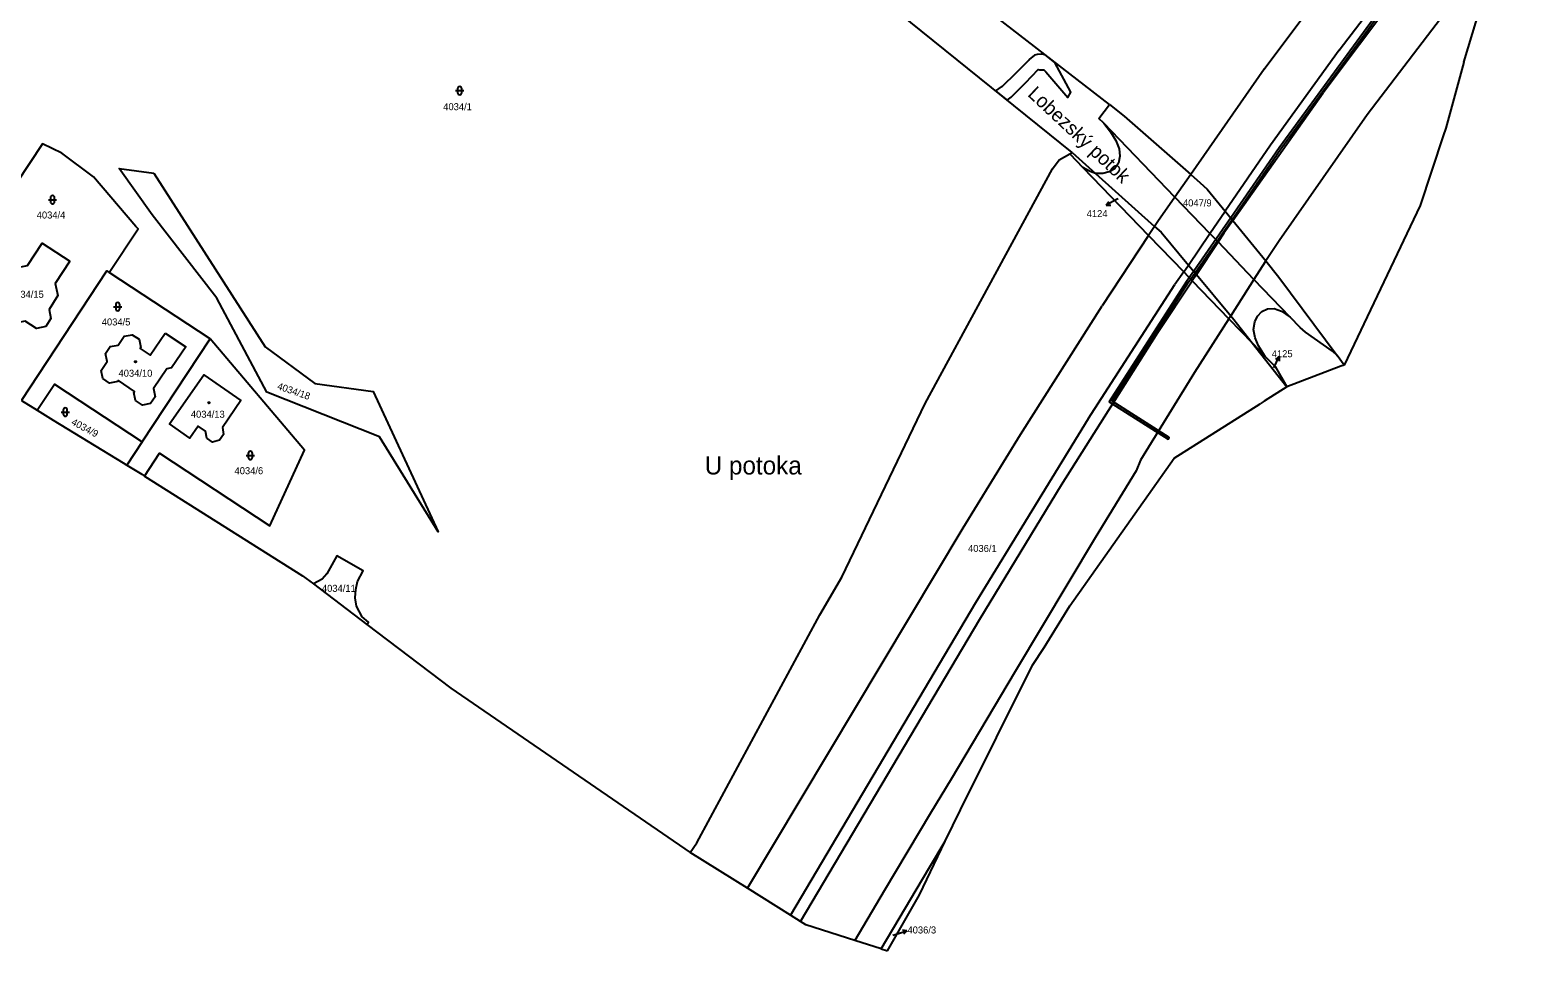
# Model space of a CAD drawing. Extents: x -869103 to -863415, y -1015889 to -1012477.
# Drawn here: x -865245.4 to -864879.6, y -1015743.4 to -1015520 of the extents above; entities that cross this region are included whole.
import ezdxf

# ---------------------------------------------------------------- set-up
doc = ezdxf.new("R2010")
doc.units = 0
for name, color, linetype in [('Hranice katastralního území', 7, 'Continuous'), ('Hranice parcel', 7, 'Continuous'), ('Parcelní čísla', 7, 'Continuous'), ('Pop  PČ popisy', 7, 'Continuous'), ('Vnitřní kresba', 7, 'Continuous'), ('Věcná břemena k části', 7, 'Continuous'), ('Značky budov', 7, 'Continuous'), ('Značky kultur', 7, 'Continuous')]:
    doc.layers.add(name, color=color, linetype=linetype)

msp = doc.modelspace()

# ---------------------------------------------------------------- linework, layer by layer
at = {"layer": 'Hranice katastralního území'}
for p, q in [((-864902.57, -1015545.65), (-864908.18, -1015562.57)), ((-864908.18, -1015562.57), (-864926.63, -1015601.25)), ((-864927.4, -1015601.54), (-864940.52, -1015606.54)), ((-864926.63, -1015601.25), (-864927.4, -1015601.54)), ((-864940.52, -1015606.54), (-864946.05, -1015610.04)), ((-865247.52, -1015609.86), (-865243.71, -1015612.25)), ((-864946.05, -1015610.04), (-864947.01, -1015610.64)), ((-864967.89, -1015623.82), (-864947.01, -1015610.64)), ((-864993.18, -1015659.72), (-864967.89, -1015623.82)), ((-865217.69, -1015628.19), (-865189.86, -1015645.76)), ((-865176.66, -1015654.36), (-865163.78, -1015664.23)), ((-865163.78, -1015664.23), (-865143.34, -1015679.64)), ((-865019.71, -1015709.17), (-865002.27, -1015674.12)), ((-865143.34, -1015679.64), (-865085.32, -1015719.57)), ((-865023.39, -1015716.78), (-865019.71, -1015709.17)), ((-865038.92, -1015742.95), (-865037.44, -1015743.43))]:
    msp.add_line(p, q, dxfattribs=at)
for points in [[(-864897.61, -1015527.78), (-864888.63, -1015497.97), (-864887.32, -1015493.59), (-864879.62, -1015485.39)], [(-864897.61, -1015527.78), (-864901.94, -1015543.74), (-864902.57, -1015545.65)], [(-865243.71, -1015612.25), (-865239.86, -1015614.61), (-865222.85, -1015625.03), (-865221.96, -1015625.58)], [(-865221.96, -1015625.58), (-865218.38, -1015627.77), (-865217.69, -1015628.19)], [(-865189.86, -1015645.76), (-865179.38, -1015652.38), (-865176.66, -1015654.36)], [(-865002.27, -1015674.12), (-864999.4, -1015669.79), (-864993.18, -1015659.72)], [(-865038.92, -1015742.95), (-865045.34, -1015740.9), (-865057.22, -1015737.1), (-865058.52, -1015736.28), (-865060.95, -1015734.75), (-865071.39, -1015728.19), (-865085.32, -1015719.57)], [(-865037.44, -1015743.43), (-865029.69, -1015729.81), (-865023.39, -1015716.78)]]:
    msp.add_lwpolyline(points, dxfattribs=at)
at = {"layer": 'Hranice parcel'}
for p, q in [((-864983.59, -1015538.06), (-865013.15, -1015515.17)), ((-864986.18, -1015541.41), (-864983.59, -1015538.06)), ((-864984.91, -1015542.57), (-864986.18, -1015541.41)), ((-864902.57, -1015545.65), (-864908.18, -1015562.57)), ((-864993.18, -1015550.02), (-864992.6, -1015549.69)), ((-864993.18, -1015550.02), (-864989.99, -1015553.33)), ((-865215.42, -1015554.7), (-865188.42, -1015596.84)), ((-864908.18, -1015562.57), (-864926.63, -1015601.25)), ((-865201.78, -1015594.86), (-865226.27, -1015578.77)), ((-864954.59, -1015590.01), (-864948.94, -1015595.86)), ((-865218.25, -1015619.93), (-865201.78, -1015594.86)), ((-864948.94, -1015595.86), (-864940.52, -1015606.54)), ((-864948.94, -1015595.86), (-864945.76, -1015599.16)), ((-864928.33, -1015598.95), (-864929.42, -1015597.92)), ((-864926.63, -1015601.25), (-864928.33, -1015598.95)), ((-864927.4, -1015601.54), (-864940.52, -1015606.54)), ((-864926.63, -1015601.25), (-864927.4, -1015601.54)), ((-864940.52, -1015606.54), (-864946.05, -1015610.04)), ((-865247.52, -1015609.86), (-865243.71, -1015612.25)), ((-864946.05, -1015610.04), (-864947.01, -1015610.64)), ((-864967.89, -1015623.82), (-864947.01, -1015610.64)), ((-865218.25, -1015619.93), (-865221.96, -1015625.58)), ((-864993.18, -1015659.72), (-864967.89, -1015623.82)), ((-865217.69, -1015628.19), (-865189.86, -1015645.76)), ((-865176.66, -1015654.36), (-865163.78, -1015664.23)), ((-865163.78, -1015664.23), (-865143.34, -1015679.64)), ((-865019.71, -1015709.17), (-865002.27, -1015674.12)), ((-865143.34, -1015679.64), (-865085.32, -1015719.57)), ((-865023.39, -1015716.78), (-865019.71, -1015709.17)), ((-865027.37, -1015723.44), (-865023.39, -1015716.78)), ((-865038.92, -1015742.95), (-865027.37, -1015723.44)), ((-865038.92, -1015742.95), (-865037.44, -1015743.43))]:
    msp.add_line(p, q, dxfattribs=at)
for points in [[(-864992.6, -1015549.69), (-865034.65, -1015515.8), (-865100.2, -1015463.62), (-865145.06, -1015429.19), (-865163.94, -1015417.24), (-865184.75, -1015409.5), (-865251.5, -1015400.35), (-865259.06, -1015400.09), (-865267.63, -1015404.65), (-865272.61, -1015404.38)], [(-864897.61, -1015527.78), (-864888.63, -1015497.97), (-864887.32, -1015493.59), (-864879.62, -1015485.39)], [(-864897.61, -1015527.78), (-864901.94, -1015543.74), (-864902.57, -1015545.65)], [(-864983.59, -1015538.06), (-864979.96, -1015540.87), (-864963.85, -1015555.01), (-864961.58, -1015557.04), (-864959.82, -1015558.55), (-864955.46, -1015563.91), (-864953.62, -1015566.17), (-864945.62, -1015576), (-864942.45, -1015579.9), (-864928.33, -1015598.95)], [(-864939.68, -1015589.65), (-864948.51, -1015580.46), (-864957.22, -1015571.39), (-864959.18, -1015569.35), (-864967.68, -1015560.5), (-864984.91, -1015542.57)], [(-865226.27, -1015578.77), (-865219.21, -1015568.23), (-865219.79, -1015567.65), (-865230.05, -1015555.61), (-865237.78, -1015549.88), (-865242.48, -1015547.54), (-865251.92, -1015561.91)], [(-865085.32, -1015719.57), (-865083.66, -1015717.24), (-865053.85, -1015661.85), (-865048.47, -1015652.77), (-865028.3, -1015610.57), (-864997.35, -1015553.61), (-864995.76, -1015551.49), (-864993.18, -1015550.02)], [(-864992.6, -1015549.69), (-864986.95, -1015554.76), (-864972.6, -1015567.62), (-864971.04, -1015569.02), (-864964.4, -1015576.99), (-864962.47, -1015579.3), (-864954.14, -1015589.31), (-864953.41, -1015590.19), (-864948.94, -1015595.86)], [(-865188.42, -1015596.84), (-865176.39, -1015605.74), (-865162.25, -1015607.66), (-865146.42, -1015641.73), (-865160.68, -1015618.71), (-865188.05, -1015607.83), (-865200.12, -1015585), (-865215.81, -1015564.79), (-865223.84, -1015553.56), (-865215.42, -1015554.7)], [(-864989.99, -1015553.33), (-864974.07, -1015569.83), (-864965.55, -1015578.66), (-864963.47, -1015580.81), (-864954.59, -1015590.01)], [(-865235.8, -1015576.03), (-865239.35, -1015581.46), (-865238.74, -1015584.4), (-865240.84, -1015587.75), (-865240.46, -1015589.99), (-865241.65, -1015591.9), (-865243.92, -1015592.39), (-865246.67, -1015590.58), (-865248.76, -1015591.02), (-865251.02, -1015589.55), (-865251.51, -1015587.45), (-865254.22, -1015585.63), (-865254.72, -1015583.42), (-865256.61, -1015582.24), (-865253.3, -1015577.11), (-865251.13, -1015576.58), (-865248.99, -1015577.64), (-865246.07, -1015577.1), (-865242.53, -1015571.65), (-865235.8, -1015576.03)], [(-865247.52, -1015609.86), (-865226.85, -1015578.39), (-865226.27, -1015578.77)], [(-864929.42, -1015597.92), (-864935.98, -1015593.32), (-864937.25, -1015592.18), (-864939.68, -1015589.65)], [(-865212.66, -1015593.49), (-865207.68, -1015596.84), (-865211.12, -1015601.96), (-865212.28, -1015602.18), (-865215.52, -1015606.99), (-865215.13, -1015608.95), (-865216.25, -1015610.61), (-865218.21, -1015611), (-865219.87, -1015609.88), (-865220.25, -1015607.92), (-865220.09, -1015607.68), (-865224.03, -1015605.02), (-865224.2, -1015605.27), (-865226.16, -1015605.65), (-865227.82, -1015604.53), (-865228.2, -1015602.57), (-865226.76, -1015600.43), (-865227.14, -1015598.46), (-865226.03, -1015596.8), (-865224.06, -1015596.42), (-865222.62, -1015594.27), (-865220.66, -1015593.89), (-865219, -1015595.01), (-865218.61, -1015596.97), (-865218.78, -1015597.21), (-865216.29, -1015598.89), (-865212.66, -1015593.49)], [(-865217.69, -1015628.19), (-865214.07, -1015622.68), (-865187.32, -1015640.25), (-865178.85, -1015621.89), (-865201.78, -1015594.86)], [(-864945.76, -1015599.16), (-864943.39, -1015601.61), (-864940.52, -1015606.54)], [(-865243.71, -1015612.25), (-865239.56, -1015605.93), (-865218.25, -1015619.93)], [(-865198.81, -1015616.43), (-865198.54, -1015618.15), (-865199.51, -1015619.52), (-865201.23, -1015619.97), (-865202.6, -1015619.02), (-865202.93, -1015617.32), (-865204.66, -1015616.11), (-865206.73, -1015619.01), (-865211.66, -1015615.56), (-865203.29, -1015603.61), (-865194.29, -1015609.88), (-865198.81, -1015616.43)], [(-865243.71, -1015612.25), (-865239.86, -1015614.61), (-865222.85, -1015625.03), (-865221.96, -1015625.58)], [(-865221.96, -1015625.58), (-865218.38, -1015627.77), (-865217.69, -1015628.19)], [(-865189.86, -1015645.76), (-865179.38, -1015652.38), (-865176.66, -1015654.36)], [(-865163.78, -1015664.23), (-865163.34, -1015663.69), (-865164.89, -1015662.38), (-865166.27, -1015659.74), (-865166.56, -1015657.77), (-865166.44, -1015655.73), (-865166.04, -1015653.82), (-865164.6, -1015651.19), (-865171.02, -1015647.6), (-865173.46, -1015651.9), (-865174.58, -1015653.23), (-865176.66, -1015654.36)], [(-865002.27, -1015674.12), (-864999.4, -1015669.79), (-864993.18, -1015659.72)], [(-865038.92, -1015742.95), (-865045.34, -1015740.9), (-865057.22, -1015737.1), (-865058.52, -1015736.28), (-865060.95, -1015734.75), (-865071.39, -1015728.19), (-865085.32, -1015719.57)], [(-865037.44, -1015743.43), (-865029.69, -1015729.81), (-865023.39, -1015716.78)]]:
    msp.add_lwpolyline(points, dxfattribs=at)
at = {"layer": 'Pop  PČ popisy'}
for p, q in [((-864981.73, -1015561.03), (-864984.35, -1015562.48)), ((-864984.35, -1015562.48), (-864983.72, -1015561.56)), ((-864984.35, -1015562.48), (-864983.24, -1015562.44)), ((-864981.47, -1015560.89), (-864981.73, -1015561.03)), ((-864943.69, -1015601.9), (-864942.37, -1015599.2)), ((-864942.37, -1015599.2), (-864943.26, -1015599.88)), ((-864942.37, -1015599.2), (-864942.36, -1015600.32)), ((-864943.7, -1015601.92), (-864943.69, -1015601.9)), ((-865036.09, -1015739.64), (-865035.58, -1015739.48)), ((-865035.58, -1015739.48), (-865032.71, -1015738.6)), ((-865032.71, -1015738.6), (-865033.81, -1015738.42)), ((-865032.71, -1015738.6), (-865033.52, -1015739.37))]:
    msp.add_line(p, q, dxfattribs=at)
at = {"layer": 'Vnitřní kresba'}
for p, q in [((-864927.81, -1015524.84), (-864893.89, -1015480.45)), ((-864945.99, -1015529.43), (-864921.51, -1015496.54)), ((-864905.15, -1015499.8), (-864931.69, -1015535.18)), ((-864927.81, -1015524.84), (-864944.52, -1015547.91)), ((-864945.99, -1015529.43), (-864963.85, -1015555.01)), ((-864953.62, -1015566.17), (-864931.69, -1015535.18)), ((-864984.91, -1015542.57), (-864983.29, -1015544.65)), ((-864983.29, -1015544.65), (-864981.98, -1015546.8)), ((-864981.98, -1015546.8), (-864981.18, -1015548.82)), ((-864944.52, -1015547.91), (-864955.46, -1015563.91)), ((-864981.01, -1015550.57), (-864981.4, -1015552.24)), ((-864981.18, -1015548.82), (-864981.01, -1015550.57)), ((-864988.23, -1015554.32), (-864989.99, -1015553.33)), ((-864986.95, -1015554.76), (-864988.23, -1015554.32)), ((-864985.19, -1015554.81), (-864986.95, -1015554.76)), ((-864983.64, -1015554.41), (-864985.19, -1015554.81)), ((-864982.27, -1015553.55), (-864983.64, -1015554.41)), ((-864981.4, -1015552.24), (-864982.27, -1015553.55)), ((-864963.85, -1015555.01), (-864967.68, -1015560.5)), ((-864959.18, -1015569.35), (-864955.46, -1015563.91)), ((-864974.07, -1015569.83), (-864985.37, -1015586.93)), ((-864972.6, -1015567.62), (-864974.07, -1015569.83)), ((-864964.4, -1015576.99), (-864959.18, -1015569.35)), ((-864957.22, -1015571.39), (-864962.47, -1015579.3)), ((-864942.37, -1015571.11), (-864945.62, -1015576)), ((-864965.55, -1015578.66), (-864964.4, -1015576.99)), ((-864971.79, -1015593.33), (-864963.47, -1015580.81)), ((-864965.55, -1015578.66), (-864967.66, -1015581.75)), ((-864962.47, -1015579.3), (-864963.47, -1015580.81)), ((-864948.51, -1015580.46), (-864954.14, -1015589.31)), ((-864988.69, -1015614.35), (-864967.66, -1015581.75)), ((-864947.65, -1015589.4), (-864946.61, -1015588.23)), ((-864946.61, -1015588.23), (-864945.25, -1015587.58)), ((-864945.25, -1015587.58), (-864943.57, -1015587.57)), ((-864943.57, -1015587.57), (-864941.8, -1015588.21)), ((-864941.8, -1015588.21), (-864939.68, -1015589.65)), ((-864954.59, -1015590.01), (-864962.91, -1015603.06)), ((-864954.14, -1015589.31), (-864954.59, -1015590.01)), ((-864948.58, -1015592.62), (-864948.31, -1015590.78)), ((-864948.31, -1015590.78), (-864947.65, -1015589.4)), ((-864995.17, -1015630.3), (-864971.79, -1015593.33)), ((-864948.21, -1015594.64), (-864948.58, -1015592.62)), ((-864947.42, -1015596.57), (-864948.21, -1015594.64)), ((-864945.76, -1015599.16), (-864947.42, -1015596.57))]:
    msp.add_line(p, q, dxfattribs=at)
for points in [[(-864888.63, -1015497.97), (-864921.07, -1015540.54), (-864942.37, -1015571.11)], [(-864967.68, -1015560.5), (-864971.8, -1015566.4), (-864972.6, -1015567.62)], [(-864953.62, -1015566.17), (-864955.81, -1015569.27), (-864957.22, -1015571.39)], [(-864945.62, -1015576), (-864946.52, -1015577.35), (-864948.51, -1015580.46)], [(-865071.39, -1015728.19), (-865019.05, -1015640.8), (-865005.12, -1015618.13), (-864985.37, -1015586.93)], [(-864962.91, -1015603.06), (-864976, -1015624.34), (-864977.1, -1015626.92), (-864987.02, -1015643.21), (-865006.47, -1015675.66), (-865021.95, -1015701.79), (-865026.96, -1015710.05), (-865038.21, -1015728.84), (-865045.34, -1015740.9)], [(-864988.69, -1015614.35), (-865016.09, -1015658.99), (-865060.95, -1015734.75)], [(-865058.52, -1015736.28), (-865015.04, -1015662.97), (-864995.17, -1015630.3)]]:
    msp.add_lwpolyline(points, dxfattribs=at)
at = {"layer": 'Věcná břemena k části'}
for points in [[(-864915.2, -1015443.64), (-864916.32, -1015451.69), (-864917.02, -1015470.59), (-864915.88, -1015474.51), (-864913.91, -1015477.12), (-864912.67, -1015479.19), (-864907.58, -1015482.27), (-864902.17, -1015485.55), (-864897.49, -1015488.37), (-864918.83, -1015516.33), (-864942.35, -1015548.51), (-864954.13, -1015565.55), (-864953.8, -1015565.95), (-864941.95, -1015548.79), (-864918.43, -1015516.63), (-864896.77, -1015488.23), (-864901.85, -1015485.15), (-864907.27, -1015481.88), (-864912.31, -1015478.83), (-864913.49, -1015476.84), (-864915.42, -1015474.29), (-864916.52, -1015470.53), (-864915.82, -1015451.73), (-864914.62, -1015443.11)], [(-865011.22, -1015534.69), (-865008.41, -1015536.95), (-865007.44, -1015536.28), (-865007.3, -1015536.17), (-865003.9, -1015532.74), (-865000.85, -1015529.57), (-865000.54, -1015529.61), (-864999.48, -1015529.65), (-864998.97, -1015530.12), (-864993.66, -1015536.35), (-864992.91, -1015535), (-864996.79, -1015527.84), (-864999.19, -1015525.98), (-865000.16, -1015525.81), (-865001.07, -1015525.86), (-865001.78, -1015526.08), (-865003.07, -1015527.09), (-865003.13, -1015527.26), (-865006.24, -1015530.4), (-865009.69, -1015533.71), (-865009.83, -1015533.76)], [(-864962.8, -1015578.91), (-864953.8, -1015565.95), (-864954.13, -1015565.55), (-864963.13, -1015578.51)], [(-864964.87, -1015580.98), (-864983.63, -1015610.18), (-864969.35, -1015619.25), (-864969.07, -1015618.83), (-864982.93, -1015610.02), (-864964.45, -1015581.26), (-864962.8, -1015578.91), (-864963.13, -1015578.51)]]:
    msp.add_lwpolyline(points, close=True, dxfattribs=at)
at = {"layer": 'Značky budov'}
for centre in [(-865219.88, -1015600.46), (-865202.06, -1015610.42)]:
    msp.add_circle(centre, 0.175, dxfattribs=at)
at = {"layer": 'Značky kultur'}
for p, q in [((-865142.22, -1015534.67), (-865140.22, -1015534.67)), ((-865141.72, -1015534.17), (-865141.72, -1015535.17)), ((-865140.72, -1015535.17), (-865140.72, -1015534.17)), ((-865241.01, -1015561.15), (-865239.01, -1015561.15)), ((-865240.51, -1015560.65), (-865240.51, -1015561.65)), ((-865239.51, -1015561.65), (-865239.51, -1015560.65)), ((-865225.19, -1015587.1), (-865223.19, -1015587.1)), ((-865224.69, -1015586.6), (-865224.69, -1015587.6)), ((-865223.69, -1015587.6), (-865223.69, -1015586.6)), ((-865237.92, -1015612.67), (-865235.92, -1015612.67)), ((-865237.42, -1015612.17), (-865237.42, -1015613.17)), ((-865236.42, -1015613.17), (-865236.42, -1015612.17)), ((-865193.01, -1015623.2), (-865191.01, -1015623.2)), ((-865192.51, -1015622.7), (-865192.51, -1015623.7)), ((-865191.51, -1015623.7), (-865191.51, -1015622.7))]:
    msp.add_line(p, q, dxfattribs=at)
for centre, start, end in [((-865141.22, -1015534.17), 0, 180), ((-865141.22, -1015535.17), 180, 359.9879), ((-865240.01, -1015560.65), 0, 180), ((-865240.01, -1015561.65), 180, 359.9879), ((-865224.19, -1015586.6), 0, 180), ((-865224.19, -1015587.6), 180, 359.9879), ((-865236.92, -1015612.17), 0, 180), ((-865236.92, -1015613.17), 180, 359.9879), ((-865192.01, -1015622.7), 0, 180), ((-865192.01, -1015623.7), 180, 359.9879)]:
    msp.add_arc(centre, 0.5, start, end, dxfattribs=at)

# ---------------------------------------------------------------- texts
at = {"layer": 'Parcelní čísla'}
for s, p in [('4034/1', (-865145.21, -1015539.41)), ('4047/9', (-864965.73, -1015562.76)), ('4034/4', (-865243.85, -1015565.7)), ('4124', (-864989.09, -1015565.37)), ('4034/15', (-865250.35, -1015584.94)), ('4034/5', (-865228.07, -1015591.65)), ('4125', (-864944.18, -1015599.36)), ('4034/10', (-865224, -1015604.1)), ('4034/13', (-865206.45, -1015614.05)), ('4034/6', (-865195.85, -1015627.75)), ('4036/1', (-865017.88, -1015646.62)), ('4034/11', (-865174.65, -1015656.3)), ('4036/3', (-865032.57, -1015739.21))]:
    msp.add_text(s, height=1.7, dxfattribs=at).set_placement(p)
for s, rotation, p in [('4034/18', 341, (-865185.63, -1015607.07)), ('4034/9', 332, (-865235.62, -1015615.61))]:
    msp.add_text(s, height=1.7, rotation=rotation, dxfattribs=at).set_placement(p)
at = {"layer": 'Pop  PČ popisy'}
msp.add_text('Lobezský potok', height=3.4, rotation=317, dxfattribs=at).set_placement((-865003.61, -1015535.8))
msp.add_text('U potoka', height=4.4, dxfattribs=at).set_placement((-865081.77, -1015627.82))

doc.saveas('drawing.dxf')
